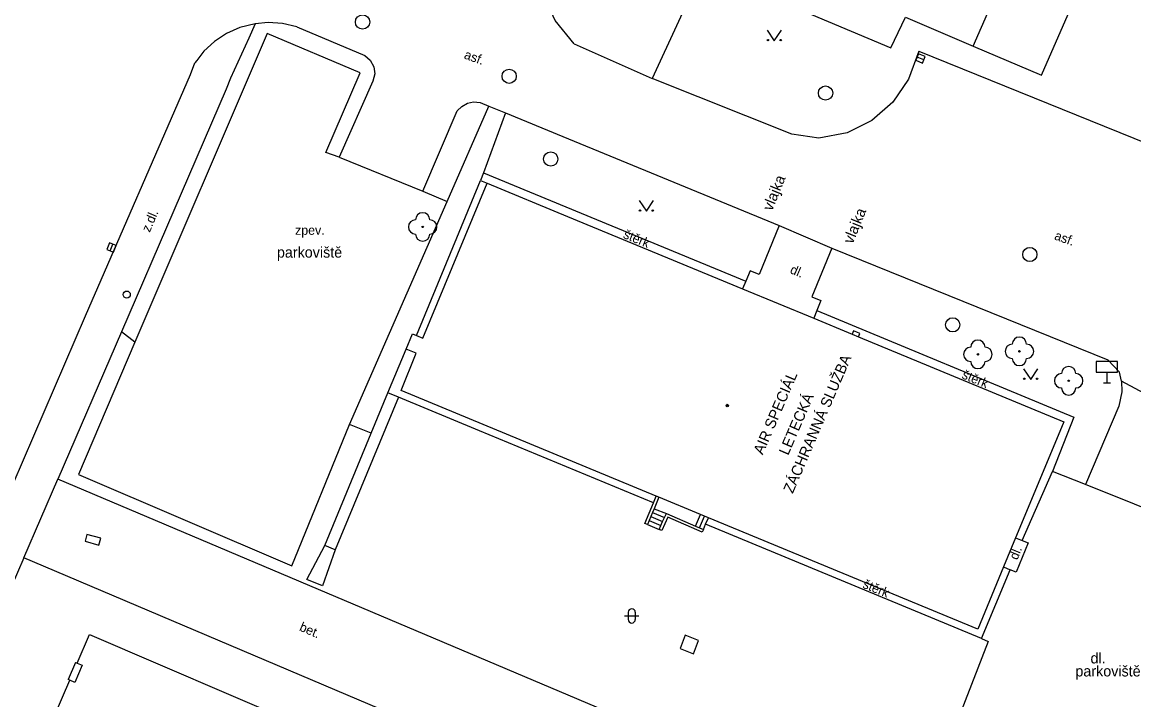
# Model space of a CAD drawing. Extents: x -596024 to -594475, y -1163820 to -1161957.
# Drawn here: x -594753.9 to -594676, y -1162422.5 to -1162375 of the extents above; entities that cross this region are included whole.
import ezdxf

# ---------------------------------------------------------------- set-up
doc = ezdxf.new("R2010")
doc.units = 0
for name, color, linetype in [('Level 10', 7, 'Continuous'), ('Level 11', 7, 'Continuous'), ('Level 22', 7, 'Continuous'), ('Level 24', 7, 'Continuous'), ('Level 26', 7, 'Continuous'), ('Level 27', 7, 'Continuous'), ('Level 28', 7, 'Continuous'), ('Level 29', 7, 'Continuous'), ('Level 34', 7, 'Continuous'), ('Level 36', 7, 'Continuous'), ('Level 39', 7, 'Continuous'), ('Level 40', 7, 'Continuous'), ('Level 41', 7, 'Continuous'), ('Level 42', 7, 'Continuous'), ('Level 5', 7, 'Continuous'), ('Level 7', 7, 'Continuous')]:
    doc.layers.add(name, color=color, linetype=linetype)

msp = doc.modelspace()

# ---------------------------------------------------------------- linework, layer by layer
at = {"layer": 'Level 10'}
for points in [[(-594715.21, -1162376.53), (-594716.54, -1162374.89), (-594717.34, -1162373.13), (-594717.37, -1162371.6), (-594717.05, -1162369.79), (-594715.71, -1162367.06)], [(-594737.56, -1162375.11), (-594738.64, -1162375.38), (-594739.56, -1162375.8), (-594740.41, -1162376.36), (-594741.16, -1162377.04), (-594741.65, -1162377.68), (-594741.78, -1162377.84)], [(-594734.65, -1162375.33), (-594735.64, -1162375.1), (-594736.65, -1162375.03), (-594737.56, -1162375.11)], [(-594734.65, -1162375.33), (-594729.89, -1162377.34)], [(-594715.21, -1162376.53), (-594709.76, -1162378.95)], [(-594729.89, -1162377.34), (-594729.5, -1162377.67), (-594729.25, -1162378.12), (-594729.18, -1162378.63), (-594729.31, -1162379.13)], [(-594691.08, -1162377.04), (-594691.79, -1162379)], [(-594691.08, -1162377.04), (-594653.97, -1162392.05)], [(-594742.09, -1162378.67), (-594741.78, -1162377.84)], [(-594749.44, -1162395.59), (-594742.09, -1162378.67)], [(-594729.31, -1162379.13), (-594731.67, -1162384.47), (-594725.82, -1162386.85), (-594723.41, -1162381.22)], [(-594698.09, -1162383.14), (-594699.97, -1162382.84), (-594709.76, -1162378.95)], [(-594691.79, -1162379), (-594692.89, -1162380.6)], [(-594723.41, -1162381.22), (-594723.09, -1162380.9), (-594722.7, -1162380.68), (-594722.26, -1162380.59), (-594721.81, -1162380.63)], [(-594721.81, -1162380.63), (-594721.19, -1162380.89), (-594720.04, -1162381.36), (-594716.02, -1162383.02), (-594700.86, -1162389.24)], [(-594692.89, -1162380.6), (-594694.36, -1162381.88)], [(-594694.36, -1162381.88), (-594696.1, -1162382.75)], [(-594696.1, -1162382.75), (-594698.09, -1162383.14)], [(-594700.86, -1162389.24), (-594697.17, -1162390.83)], [(-594697.17, -1162390.83), (-594677.83, -1162398.67)], [(-594756.71, -1162412.4), (-594749.44, -1162395.59)], [(-594677.01, -1162399.52), (-594677.83, -1162398.67)], [(-594676.89, -1162400.16), (-594677.01, -1162399.52)], [(-594676.89, -1162400.16), (-594676.86, -1162400.91), (-594677.06, -1162401.91)], [(-594677.06, -1162401.91), (-594679.39, -1162407.4), (-594681.71, -1162406.49)], [(-594683.83, -1162411.32), (-594681.71, -1162406.49)], [(-594683.83, -1162411.32), (-594683.41, -1162411.49), (-594684.26, -1162413.54), (-594684.68, -1162413.37)], [(-594686.68, -1162418.2), (-594684.68, -1162413.37)], [(-594686.68, -1162418.2), (-594686.23, -1162418.41), (-594689, -1162425.58), (-594690.19, -1162428.67)]]:
    msp.add_lwpolyline(points, dxfattribs=at)
at = {"layer": 'Level 11'}
for points in [[(-594687.26, -1162376.68), (-594671.17, -1162339.92), (-594665.63, -1162327.25), (-594696.11, -1162313.53), (-594685.6, -1162289.88), (-594682.8, -1162283.58)], [(-594706.2, -1162371.24), (-594709.76, -1162378.95)], [(-594737.56, -1162375.11), (-594738.01, -1162376.11)], [(-594731.67, -1162384.47), (-594732.61, -1162384.14), (-594730.2, -1162378.55), (-594736.72, -1162375.8), (-594745.99, -1162397.43)], [(-594738.01, -1162376.11), (-594739.28, -1162378.92)], [(-594739.28, -1162378.92), (-594739.59, -1162379.7)], [(-594739.59, -1162379.7), (-594746.93, -1162396.71)], [(-594729.43, -1162403.81), (-594730.96, -1162403.19), (-594724.11, -1162387.56), (-594721.19, -1162380.89)], [(-594720.04, -1162381.36), (-594721.58, -1162385.55), (-594721.78, -1162386.1)], [(-594726.27, -1162396.95), (-594721.78, -1162386.1), (-594721.31, -1162386.28)], [(-594721.58, -1162385.55), (-594703.19, -1162393.14)], [(-594725.82, -1162386.85), (-594724.11, -1162387.56)], [(-594700.86, -1162389.24), (-594702.26, -1162392.69), (-594702.88, -1162392.42), (-594703.19, -1162393.14), (-594703.43, -1162393.68)], [(-594697.17, -1162390.83), (-594698.56, -1162394.24), (-594697.93, -1162394.5), (-594698.22, -1162395.21), (-594698.44, -1162395.75)], [(-594698.22, -1162395.21), (-594680.21, -1162402.68), (-594681.71, -1162406.49)], [(-594746.93, -1162396.71), (-594751.39, -1162407.02)], [(-594745.99, -1162397.43), (-594746.93, -1162396.71)], [(-594745.99, -1162397.43), (-594749.94, -1162406.7), (-594735, -1162413.11), (-594730.96, -1162403.19)], [(-594731.95, -1162411.98), (-594732.69, -1162411.68), (-594729.43, -1162403.81), (-594728.26, -1162400.97), (-594726.99, -1162397.92)], [(-594670.27, -1162403.71), (-594676.89, -1162400.16)], [(-594727.52, -1162401.28), (-594728.26, -1162400.97)], [(-594721.86, -1162403.63), (-594727.52, -1162401.28), (-594731.95, -1162411.98)], [(-594709.66, -1162408.68), (-594721.86, -1162403.63)], [(-594753.76, -1162412.53), (-594751.39, -1162407.02)], [(-594685.57, -1162434.91), (-594692.97, -1162431.76), (-594751.39, -1162407.02)], [(-594672.54, -1162410.16), (-594679.39, -1162407.4)], [(-594709.85, -1162409.65), (-594709.02, -1162410)], [(-594709.73, -1162409.37), (-594708.89, -1162409.72)], [(-594709.62, -1162409.1), (-594708.76, -1162409.43)], [(-594706.72, -1162410.31), (-594706.37, -1162409.5)], [(-594706.44, -1162410.43), (-594706.09, -1162409.61)], [(-594710.08, -1162410.2), (-594709.27, -1162410.55)], [(-594709.97, -1162409.93), (-594709.14, -1162410.27)], [(-594706.17, -1162410.55), (-594706.02, -1162410.19)], [(-594706.02, -1162410.19), (-594705.82, -1162409.73)], [(-594686.68, -1162418.2), (-594706.02, -1162410.19)], [(-594684.3, -1162411.13), (-594683.83, -1162411.32)], [(-594731.95, -1162411.98), (-594732.84, -1162414.51), (-594733.94, -1162414.05), (-594732.69, -1162411.68)], [(-594753.76, -1162412.53), (-594762.23, -1162432.07)], [(-594732.75, -1162421.45), (-594752.38, -1162413.12), (-594753.76, -1162412.53)], [(-594685.15, -1162413.18), (-594684.68, -1162413.37)], [(-594750.03, -1162419.92), (-594749.16, -1162417.92), (-594734.49, -1162424.22)], [(-594758.61, -1162439.76), (-594750.55, -1162421.12)], [(-594683.84, -1162442.22), (-594732.75, -1162421.45)]]:
    msp.add_lwpolyline(points, dxfattribs=at)
at = {"layer": 'Level 22'}
for centre in [(-594725.83, -1162389.35), (-594686.94, -1162398.28), (-594684.03, -1162398.07), (-594680.58, -1162400.13)]:
    msp.add_circle(centre, 0.05, dxfattribs=at)
for centre, start, end in [((-594725.83, -1162388.85), 0, 180), ((-594726.33, -1162389.35), 90, 270), ((-594725.33, -1162389.35), 270, 90), ((-594725.83, -1162389.85), 180, 0), ((-594684.03, -1162397.57), 0, 180), ((-594687.44, -1162398.28), 90, 270), ((-594686.94, -1162397.78), 0, 180), ((-594686.44, -1162398.28), 270, 90), ((-594684.53, -1162398.07), 90, 270), ((-594683.53, -1162398.07), 270, 90), ((-594684.03, -1162398.57), 180, 0), ((-594686.94, -1162398.78), 180, 0), ((-594680.58, -1162399.63), 0, 180), ((-594681.08, -1162400.13), 90, 270), ((-594680.08, -1162400.13), 270, 90), ((-594680.58, -1162400.63), 180, 0)]:
    msp.add_arc(centre, 0.5, start, end, dxfattribs=at)
at = {"layer": 'Level 24'}
for points in [[(-594695.65, -1162396.63), (-594695.75, -1162396.86)], [(-594695.43, -1162396.72), (-594695.65, -1162396.63)], [(-594695.21, -1162396.81), (-594695.43, -1162396.72)], [(-594695.3, -1162397.05), (-594695.21, -1162396.81)], [(-594750.14, -1162419.87), (-594750.66, -1162421.07)], [(-594750.14, -1162419.87), (-594750.03, -1162419.92), (-594749.68, -1162420.07), (-594750.2, -1162421.27), (-594750.55, -1162421.12), (-594750.66, -1162421.07)]]:
    msp.add_lwpolyline(points, dxfattribs=at)
msp.add_lwpolyline([(-594749.479, -1162411.377), (-594748.515, -1162411.645), (-594748.381, -1162411.163), (-594749.345, -1162410.895)], close=True, dxfattribs=at)
at = {"layer": 'Level 26'}
msp.add_lwpolyline([(-594707.796, -1162418.897), (-594706.863, -1162419.256), (-594706.504, -1162418.323), (-594707.437, -1162417.964)], close=True, dxfattribs=at)
at = {"layer": 'Level 27'}
for p, q in [((-594690.729, -1162377.637), (-594691.191, -1162377.443)), ((-594747.722, -1162391.032), (-594747.538, -1162390.568))]:
    msp.add_line(p, q, dxfattribs=at)
for points in [[(-594690.633, -1162377.406), (-594691.094, -1162377.213), (-594691.287, -1162377.674), (-594690.826, -1162377.867)], [(-594747.49, -1162391.125), (-594747.305, -1162390.66), (-594747.77, -1162390.475), (-594747.955, -1162390.94)]]:
    msp.add_lwpolyline(points, close=True, dxfattribs=at)
for centre in [(-594730.04, -1162374.99), (-594697.61, -1162379.97), (-594716.86, -1162384.59), (-594683.3, -1162391.28), (-594688.7, -1162396.21)]:
    msp.add_circle(centre, 0.5, dxfattribs=at)
at = {"layer": 'Level 28'}
msp.add_circle((-594746.56, -1162394.09), 0.25, dxfattribs=at)
at = {"layer": 'Level 29'}
msp.add_circle((-594719.77, -1162378.79), 0.5, dxfattribs=at)
at = {"layer": 'Level 34'}
for p, q in [((-594677.9, -1162399.52), (-594677.9, -1162400.27)), ((-594678.15, -1162400.27), (-594677.65, -1162400.27))]:
    msp.add_line(p, q, dxfattribs=at)
msp.add_lwpolyline([(-594678.65, -1162399.52), (-594677.15, -1162399.52), (-594677.15, -1162398.77), (-594678.65, -1162398.77)], close=True, dxfattribs=at)
at = {"layer": 'Level 36'}
for p, q in [((-594711.686, -1162416.606), (-594710.686, -1162416.606)), ((-594711.436, -1162416.356), (-594711.436, -1162416.856)), ((-594710.936, -1162416.356), (-594710.936, -1162416.856))]:
    msp.add_line(p, q, dxfattribs=at)
for points in [[(-594701.7, -1162375.56), (-594701.2, -1162376.31), (-594700.7, -1162375.56)], [(-594710.66, -1162387.5), (-594710.16, -1162388.25), (-594709.66, -1162387.5)], [(-594683.74, -1162399.29), (-594683.24, -1162400.04), (-594682.74, -1162399.29)]]:
    msp.add_lwpolyline(points, dxfattribs=at)
for centre in [(-594701.65, -1162376.26), (-594700.751, -1162376.26), (-594710.61, -1162388.2), (-594709.711, -1162388.2), (-594683.69, -1162399.99), (-594682.791, -1162399.99)]:
    msp.add_circle(centre, 0.05, dxfattribs=at)
for centre, start, end in [((-594711.186, -1162416.356), 0, 180), ((-594711.186, -1162416.856), 180, 0)]:
    msp.add_arc(centre, 0.25, start, end, dxfattribs=at)
at = {"layer": 'Level 39'}
for radius in [0.09, 0.0398]:
    msp.add_circle((-594704.49, -1162401.87), radius, dxfattribs=at)
at = {"layer": 'Level 5'}
for points in [[(-594725.81, -1162397.14), (-594721.31, -1162386.28)], [(-594721.31, -1162386.28), (-594715.68, -1162388.61)], [(-594715.68, -1162388.61), (-594703.43, -1162393.68), (-594698.44, -1162395.75), (-594695.75, -1162396.86), (-594695.3, -1162397.05), (-594680.93, -1162403)], [(-594726.99, -1162397.92), (-594726.55, -1162396.83)], [(-594726.55, -1162396.83), (-594726.27, -1162396.95)], [(-594726.27, -1162396.95), (-594725.81, -1162397.14)], [(-594726.29, -1162398.2), (-594726.99, -1162397.92)], [(-594727.33, -1162400.82), (-594726.29, -1162398.2)], [(-594709.47, -1162408.22), (-594721.59, -1162403.2), (-594727.33, -1162400.82)], [(-594680.93, -1162403), (-594682.14, -1162405.93)], [(-594682.14, -1162405.93), (-594684.3, -1162411.13), (-594685.15, -1162413.18), (-594686.95, -1162417.54)], [(-594709.29, -1162408.29), (-594709.47, -1162408.22)], [(-594706.37, -1162409.5), (-594709.29, -1162408.29)], [(-594706.09, -1162409.61), (-594706.37, -1162409.5)], [(-594705.82, -1162409.73), (-594706.09, -1162409.61)], [(-594686.95, -1162417.54), (-594705.82, -1162409.73)]]:
    msp.add_lwpolyline(points, dxfattribs=at)
at = {"layer": 'Level 7'}
for points in [[(-594706.2, -1162371.24), (-594693.04, -1162376.81), (-594692.01, -1162374.65), (-594687.26, -1162376.68), (-594682.49, -1162378.72), (-594678.74, -1162370.15)], [(-594710.08, -1162410.2), (-594710.27, -1162410.13), (-594709.66, -1162408.68)], [(-594709.66, -1162408.68), (-594709.47, -1162408.22)], [(-594709.29, -1162408.29), (-594709.62, -1162409.1)], [(-594709.85, -1162409.65), (-594709.97, -1162409.93)], [(-594709.73, -1162409.37), (-594709.85, -1162409.65)], [(-594709.62, -1162409.1), (-594709.73, -1162409.37)], [(-594708.89, -1162409.72), (-594708.76, -1162409.43)], [(-594708.76, -1162409.43), (-594706.72, -1162410.31)], [(-594709.97, -1162409.93), (-594710.08, -1162410.2)], [(-594706.25, -1162410.73), (-594708.66, -1162409.69), (-594709.08, -1162410.63), (-594709.27, -1162410.55)], [(-594709.27, -1162410.55), (-594709.14, -1162410.27)], [(-594709.14, -1162410.27), (-594709.02, -1162410)], [(-594709.02, -1162410), (-594708.89, -1162409.72)], [(-594706.72, -1162410.31), (-594706.44, -1162410.43)], [(-594706.44, -1162410.43), (-594706.17, -1162410.55)], [(-594706.17, -1162410.55), (-594706.25, -1162410.73)]]:
    msp.add_lwpolyline(points, dxfattribs=at)

# ---------------------------------------------------------------- texts
at = {"layer": 'Level 40'}
for s, rotation, p in [('asf.', 340.07, (-594722.98, -1162377.53)), ('z.dl.', 66.84, (-594744.95, -1162389.77)), ('štěrk', 337.5733, (-594711.83, -1162390.11)), ('asf.', 340.07, (-594681.63, -1162390.21)), ('dl.', 337, (-594700.15, -1162392.57)), ('štěrk', 337.5733, (-594688.11, -1162399.94)), ('dl.', 67.47943, (-594684.18, -1162412.73)), ('štěrk', 337.5733, (-594695.06, -1162414.62)), ('bet.', 336.91, (-594734.52, -1162417.62))]:
    msp.add_text(s, height=0.65, rotation=rotation, dxfattribs=at).set_placement(p)
for s, height, p in [('zpev.', 0.65, (-594734.77, -1162389.9)), ('dl.', 0.75, (-594679.05, -1162419.94))]:
    msp.add_text(s, height=height, dxfattribs=at).set_placement(p)
at = {"layer": 'Level 41'}
for s, p in [(' ZÁCHRANNÁ SLUŽBA', (-594700.02, -1162408.33)), ('AIR SPECIÁL', (-594702.01, -1162405.36)), ('LETECKÁ', (-594700.23, -1162405.4))]:
    msp.add_text(s, height=0.75, rotation=66.68, dxfattribs=at).set_placement(p)
at = {"layer": 'Level 42'}
for p in [(-594701.36, -1162388.28), (-594695.71, -1162390.59)]:
    msp.add_text('vlajka', height=0.75, rotation=67.91283, dxfattribs=at).set_placement(p)
for p in [(-594736.04, -1162391.5), (-594680.11, -1162420.85)]:
    msp.add_text('parkoviště', height=0.75, dxfattribs=at).set_placement(p)

doc.saveas('drawing.dxf')
